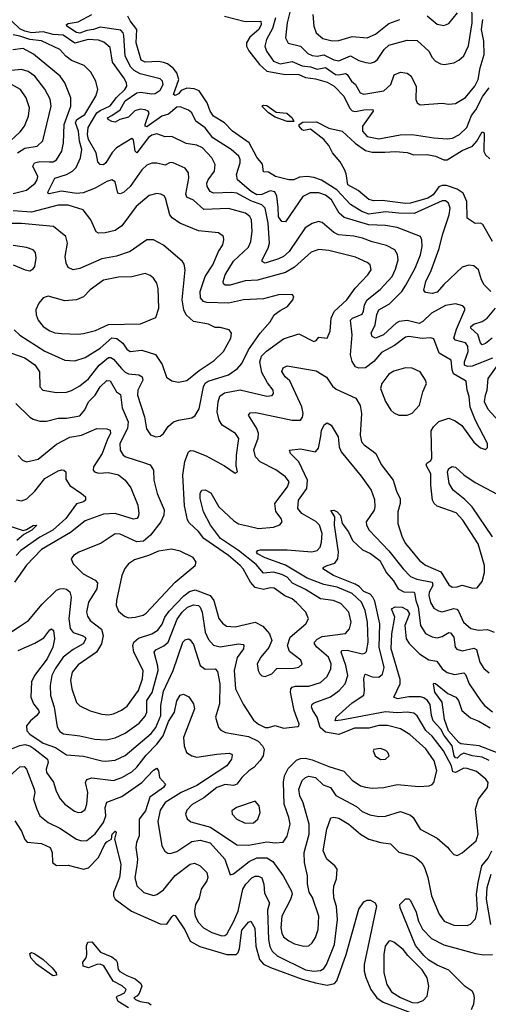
# Model space of a CAD drawing. Extents: x 1933546 to 2138868, y 524910 to 667279.
# Tile 292 of 466: x 2023414 to 2026221, y 628466 to 634363. Entities that reach past the tile are written whole.
import ezdxf

# ---------------------------------------------------------------- set-up
doc = ezdxf.new("R2010")
doc.units = 0

msp = doc.modelspace()

# ---------------------------------------------------------------- linework, layer by layer
at = {"layer": '0CON10XD'}
for points in [[(2025046.9, 634463.1), (2025015.3, 634345), (2025006.5, 634255), (2025022.7, 634222.7), (2025095, 634204.2), (2025140, 634160), (2025165, 634148.7), (2025195, 634143.7), (2025235, 634153.3), (2025295, 634122.4), (2025325, 634117.3), (2025395, 634147.1), (2025445, 634118.9), (2025486.5, 634106.5), (2025515, 634102.7), (2025539.4, 634110.6), (2025556.9, 634125), (2025596.8, 634185), (2025625, 634210.9), (2025735, 634241.5), (2025795, 634237.8), (2025863.6, 634175), (2025885, 634135.8), (2025904.2, 634115), (2025935, 634098.6), (2025955.7, 634095.7), (2026015, 634104.4), (2026045, 634120), (2026075, 634145.8), (2026102.5, 634207.5), (2026124.3, 634345), (2026122.7, 634465)], [(2026245.5, 632335.5), (2026125, 632288.3), (2026095.7, 632285.7), (2026078.9, 632295), (2026078.8, 632315), (2026100, 632375), (2026098.6, 632408.6), (2026085, 632427.2), (2026024, 632444), (2026014.7, 632455), (2026029.9, 632510.1), (2026080.6, 632625), (2026080.8, 632635), (2026068.9, 632648.9), (2026025, 632661.1), (2025965, 632651.8), (2025880, 632605), (2025829.5, 632555), (2025806.4, 632543.6), (2025735, 632561.5), (2025687.3, 632555), (2025668.4, 632545), (2025592.2, 632475), (2025545, 632456.7), (2025526, 632465), (2025518.9, 632485), (2025543, 632535), (2025552.3, 632597.7), (2025565, 632626.2), (2025628.3, 632661.7), (2025702.7, 632735), (2025727.1, 632772.9), (2025782.6, 632875), (2025813.7, 632955), (2025825.3, 633005.3), (2025823.6, 633045), (2025815, 633064.2), (2025675, 633118.9), (2025605, 633131), (2025505, 633134.4), (2025358, 633178), (2025326.9, 633205), (2025281.6, 633285), (2025245, 633311.6), (2025205, 633326.2), (2025153, 633327), (2025110.4, 633305), (2025005, 633152.2), (2024985, 633154.6), (2024965, 633183.1), (2024961.5, 633238.5), (2024955, 633306), (2024941.5, 633331.5), (2024915, 633337.7), (2024865, 633316.5), (2024835, 633315.2), (2024799.8, 633335), (2024718.5, 633405), (2024712.5, 633435), (2024735.3, 633505), (2024734.7, 633525), (2024725.6, 633545.6), (2024680, 633585), (2024571.1, 633655), (2024523.9, 633715), (2024468.8, 633755), (2024445.4, 633805.4), (2024425, 633821.4), (2024375, 633840.4), (2024355, 633838.8), (2024305, 633796.4), (2024265, 633785.2), (2024175, 633722.4), (2024165.4, 633725.4), (2024165.3, 633735.3), (2024190, 633805), (2024183.5, 633815), (2024165, 633822.4), (2024135, 633826.8), (2024102.9, 633817.1), (2024065, 633779.8), (2024013.9, 633766.1), (2023985, 633749.6), (2023965, 633752.5), (2023944, 633765), (2023940, 633775), (2023965, 633790), (2024016.4, 633823.6), (2024045, 633877.1), (2024115, 633924.1), (2024138.1, 633928.1), (2024205, 633918.8), (2024225, 633922), (2024255, 633941.4), (2024274, 633975), (2024269.5, 633995), (2024255, 634008.8), (2024135, 634038.9), (2024099.1, 634059.1), (2024079.3, 634079.3), (2024044.8, 634144.8), (2024038.2, 634268.2), (2024033.7, 634285), (2024020.4, 634300.4), (2023895, 634318.8), (2023855, 634304), (2023815, 634298.9), (2023775, 634281.8), (2023755, 634285.9), (2023695.6, 634325), (2023693.5, 634335), (2023705, 634340.8), (2023765, 634350.9), (2023846.7, 634393.3)], [(2026235, 632735.3), (2026195.9, 632775), (2026180.3, 632805), (2026161.8, 632865), (2026135, 632888.1), (2026105, 632892.5), (2026065, 632881.1), (2025955, 632777.9), (2025915, 632731.1), (2025885, 632722.5), (2025845, 632730), (2025835, 632742.5), (2025847.1, 632795), (2025878.6, 632861.4), (2025927.1, 632992.9), (2025945.7, 633075), (2025987.1, 633195), (2025993.2, 633235), (2025982.2, 633265), (2025965, 633278.5), (2025945, 633278.2), (2025777.5, 633202.5), (2025685.7, 633204.3), (2025605, 633212), (2025505, 633197.6), (2025462.7, 633215), (2025395, 633255.8), (2025314.4, 633344.4), (2025221.3, 633401.3), (2025175, 633418.9), (2025135, 633424.8), (2025090.2, 633419.8), (2025055, 633403.3), (2025025, 633404.4), (2024945.4, 633424.6), (2024905, 633450.4), (2024875, 633451.4), (2024868.1, 633498.1), (2024835, 633539.4), (2024787.5, 633625), (2024689.4, 633695), (2024640, 633745), (2024574.8, 633784.8), (2024555, 633814.4), (2024536, 633865), (2024487.9, 633937.9), (2024459.4, 633949.4), (2024415, 633952.5), (2024380.8, 633939.2), (2024365, 633918.2), (2024345, 633909.6), (2024334.5, 633914.5), (2024366.6, 634005), (2024354.5, 634044.5), (2024332.3, 634072.3), (2024298.3, 634098.3), (2024275, 634107.3), (2024245, 634112.3), (2024165, 634108.2), (2024141.2, 634121.2), (2024111.7, 634225), (2024116.2, 634305), (2024075, 634355.8), (2024062.5, 634385)], [(2024640, 634385), (2024765, 634352.5), (2024857.5, 634355), (2024861.1, 634335), (2024847.2, 634305), (2024791.8, 634258.2), (2024772.8, 634225)], [(2025170.5, 634395), (2025175.5, 634325), (2025189.4, 634285), (2025230.5, 634250.5), (2025285, 634236.9), (2025325, 634238.8), (2025405, 634263.2), (2025495, 634254.6), (2025544.4, 634275.6), (2025625, 634341.2), (2025691.5, 634365)], [(2025855.5, 634385.5), (2025915, 634336.8), (2025955, 634328.9), (2025985, 634340), (2026035.4, 634405)], [(2023355, 630691.8), (2023417.7, 630732.3), (2023467.5, 630765), (2023547.7, 630862.3), (2023635, 630945.8), (2023655, 630955.3), (2023676.7, 630956.7), (2023695, 630952.5), (2023715, 630935.8), (2023722.8, 630905), (2023708.6, 630775), (2023716.1, 630716.1), (2023733.4, 630693.4), (2023788.5, 630675), (2023805.5, 630665), (2023810.4, 630655), (2023793.2, 630625), (2023735, 630592.2), (2023673.2, 630545), (2023625.3, 630475), (2023606.4, 630435), (2023596.6, 630375), (2023599.1, 630315), (2023621.1, 630245), (2023637.3, 630127.3), (2023655, 630099.2), (2023675.4, 630085.4), (2023775, 630074.6), (2023864, 630054), (2023931.1, 630051.1), (2023985, 630061.3), (2024045, 630089.6), (2024129.5, 630150.5), (2024165, 630191.5), (2024174.8, 630215.2), (2024175.2, 630285), (2024206.8, 630333.2), (2024243.6, 630465), (2024241.9, 630491.9), (2024218.4, 630575), (2024230.1, 630589.9), (2024277.3, 630612.7), (2024302.5, 630635), (2024356.6, 630773.4), (2024386.1, 630813.9), (2024418.5, 630845), (2024455, 630858.6), (2024485, 630854.7), (2024495.4, 630845.4), (2024507.1, 630815), (2024525.4, 630694.6), (2024545, 630651.8), (2024575, 630617.9), (2024615, 630606.5), (2024725, 630625.8), (2024751.7, 630621.7), (2024756.9, 630615), (2024753.8, 630595), (2024717, 630543), (2024698.6, 630465), (2024706, 630356), (2024753.3, 630263.3), (2024815, 630168.1), (2024843.3, 630145), (2024885, 630123.8), (2024905, 630123.9), (2024945, 630136.9), (2024995, 630120.5), (2025079.2, 630130.8), (2025086.7, 630135), (2025088, 630145), (2025058, 630225), (2025035.3, 630335), (2025037.7, 630355), (2025045.6, 630365), (2025065, 630372.1), (2025145, 630371.8), (2025216, 630394), (2025255, 630430.5), (2025276.6, 630475), (2025278.8, 630505), (2025263.6, 630545), (2025193.2, 630605), (2025179.6, 630625), (2025180.4, 630635), (2025196.5, 630653.5), (2025225, 630668.2), (2025365, 630687.9), (2025388.5, 630715), (2025400.3, 630755), (2025384.6, 630815), (2025337.7, 630867.7), (2025291.2, 630885), (2025215, 630893.7), (2025125, 630949.8), (2025047.8, 630987.8), (2025015.3, 631025), (2024985, 631041.3), (2024935, 631053.4), (2024875, 631048.4), (2024830.5, 631100.5), (2024725, 631183.6), (2024617.4, 631255), (2024555.8, 631335), (2024514.6, 631415), (2024494.6, 631495), (2024495, 631527.5), (2024505, 631545.8), (2024525, 631546.9), (2024558.5, 631528.5), (2024606.2, 631445), (2024695, 631363.1), (2024725, 631344.6), (2024779.1, 631330.9), (2024845, 631315.5), (2024935, 631322.9), (2024972.6, 631337.4), (2024985.7, 631355), (2024980, 631375), (2024947.6, 631417.6), (2024941.2, 631465), (2025018, 631565), (2025027.1, 631595), (2025006.7, 631625), (2024947.5, 631667.5), (2024855, 631714.7), (2024826.5, 631745), (2024817.2, 631787.2), (2024842.3, 631857.7), (2024845.2, 631885.2), (2024834.4, 631915), (2024784, 631995), (2024795, 632008.6), (2024828.5, 632011.5), (2025045, 631965.4), (2025096, 631965), (2025107.5, 631982.5), (2025111.5, 632005), (2025104, 632045), (2025031.2, 632201.2), (2025004.8, 632224.8), (2024983.3, 632256.7), (2024992.3, 632277.7), (2025015, 632290.5), (2025189.7, 632259.7), (2025252, 632222), (2025288.4, 632168.4), (2025310, 632150), (2025427.2, 632097.2), (2025452.9, 632052.9), (2025460.8, 632005), (2025453.2, 631875), (2025462.1, 631835), (2025476.5, 631816.5), (2025546.9, 631765), (2025578.5, 631698.5), (2025650, 631605), (2025670.2, 631540.2), (2025693.6, 631493.6), (2025692.7, 631465), (2025678.5, 631415), (2025678.1, 631345), (2025704.8, 631264.8), (2025725, 631226.7), (2025808.5, 631125), (2025845, 631095.4), (2025936.8, 631056.8), (2025985, 630979.2), (2026005, 630964.5), (2026035, 630966.4), (2026065, 630977.3), (2026127.9, 630957.9), (2026155, 630960.6), (2026185, 630998), (2026198.3, 631051.7), (2026198.2, 631095), (2026159.2, 631225), (2026069.2, 631365), (2026029, 631409), (2025915, 631449.6), (2025895.9, 631465.9), (2025886.4, 631485), (2025876.9, 631575), (2025877.5, 631642.5), (2025848.7, 631695), (2025852.2, 631707.8), (2025877, 631723), (2025882.6, 631737.4), (2025879.5, 631900.5), (2025892.5, 631925), (2025925, 631957.3), (2025985, 631977.3), (2026021.6, 631961.6), (2026062.2, 631932.2), (2026135, 631832), (2026175, 631798.8), (2026205, 631790), (2026215, 631800), (2026216, 631825), (2026143.2, 631963.2), (2026112.2, 632042.2), (2026106.2, 632106.2), (2026093.5, 632143.5), (2026087.8, 632197.8), (2026012.2, 632242.2), (2026003.5, 632266.5), (2025999.2, 632325), (2025926.2, 632366.2), (2025895, 632450.8), (2025875, 632458.1), (2025825, 632454.6), (2025745, 632465.3), (2025725, 632461.1), (2025659, 632411), (2025580.2, 632369.8), (2025535, 632316.7), (2025485, 632277.5), (2025445, 632275.7), (2025424.6, 632285), (2025405, 632315.6), (2025395.6, 632355), (2025404.8, 632475), (2025395.9, 632564.1), (2025406.9, 632575), (2025465, 632600), (2025473.5, 632616.5), (2025479, 632655), (2025494.8, 632685), (2025572.8, 632747.2), (2025644.3, 632825.7), (2025665, 632869.2), (2025681.1, 632925), (2025677.6, 632957.6), (2025660, 632985), (2025611.2, 633011.2), (2025525, 633032.2), (2025468, 633055), (2025415, 633067.1), (2025322.5, 633075), (2025295, 633088.7), (2025225, 633148.1), (2025204.3, 633154.3), (2025165, 633143.5), (2025124.3, 633115.7), (2025028.1, 632975), (2024995, 632945.8), (2024965, 632930.2), (2024885, 632904.7), (2024865.8, 632915), (2024867.1, 632925), (2024902.8, 632995), (2024910.8, 633025), (2024902.4, 633145), (2024884.7, 633235), (2024864.8, 633254.8), (2024798.4, 633278.4), (2024715, 633323.6), (2024685, 633329.1), (2024575, 633324.2), (2024555.5, 633335), (2024537.3, 633365), (2024535.4, 633385), (2024542.1, 633405), (2024580, 633455), (2024584.6, 633495), (2024564.6, 633535), (2024508.5, 633595), (2024475, 633611.8), (2024411.2, 633621.2), (2024325, 633663.8), (2024285, 633662.5), (2024235, 633680), (2024205, 633672.4), (2024185, 633658.4), (2024115, 633565.7), (2024105.5, 633575.5), (2024095, 633643.8), (2024085, 633651.4), (2023993.1, 633595), (2023968.6, 633568.6), (2023929.5, 633505), (2023915, 633494.5), (2023895, 633495.8), (2023882.7, 633512.7), (2023871.2, 633565), (2023825.1, 633645), (2023819.2, 633675), (2023823.3, 633716.7), (2023875, 633804.8), (2023895, 633820.2), (2023955, 633847), (2023993.5, 633896.5), (2024044.1, 633945), (2024054.7, 633965), (2024053.1, 633985), (2024038, 634015), (2023968.8, 634108.8), (2023955, 634197.1), (2023917.7, 634227.7), (2023885, 634240.9), (2023823.7, 634243.7), (2023745, 634221.7), (2023675, 634270.3), (2023615, 634274.2), (2023555, 634291.2), (2023485, 634284.7), (2023445, 634295.1), (2023415, 634307.5), (2023366.9, 634355)], [(2024945.4, 634375), (2024928.8, 634311.2), (2024891.9, 634245), (2024881.9, 634205), (2024892.5, 634175), (2024934.3, 634114.3), (2024975, 634099.4), (2025045, 634113.3), (2025105, 634085.8), (2025155, 634081.7), (2025195, 634067.8), (2025245, 634077.4), (2025305, 634034), (2025325, 634032), (2025365, 634040.6), (2025375, 634034.6), (2025401.1, 633995), (2025425.4, 633975), (2025452.5, 633925), (2025475, 633916.2), (2025595, 633936.2), (2025636.5, 633975), (2025656.7, 634033.3), (2025695, 634048.9), (2025735, 634043.1), (2025757.4, 634027.4), (2025789.4, 633965), (2025787.5, 633885), (2025794.2, 633864.2), (2025812.7, 633852.7), (2025945, 633862.7), (2025985, 633857.5), (2026025, 633861.1), (2026085, 633896.4), (2026140.3, 633965), (2026161, 634005), (2026171.9, 634075), (2026195.2, 634155), (2026193.4, 634235), (2026179.1, 634305), (2026188.4, 634365)], [(2023390, 632065), (2023475, 631982.7), (2023495, 631970), (2023535, 631959.1), (2023575, 631959.6), (2023645, 631976.1), (2023695, 631976.7), (2023775, 631991.5), (2023803.5, 632026.5), (2023825.3, 632075), (2023864.9, 632115.1), (2023896, 632164), (2023935, 632202.2), (2023955, 632200.6), (2023994.4, 632135), (2024018.1, 632118.1), (2024028.1, 632038.1), (2024063.2, 631955), (2024059, 631915), (2024014.2, 631825), (2024016.2, 631785), (2024034.4, 631755), (2024049.2, 631745), (2024155, 631710.4), (2024195, 631697.8), (2024215.3, 631665.3), (2024217.9, 631605), (2024238.2, 631525), (2024278.2, 631428.2), (2024277.1, 631395), (2024260, 631355), (2024196.9, 631275), (2024155, 631239.8), (2024115, 631236.2), (2024015, 631281.8), (2023985, 631284.5), (2023901.4, 631228.6), (2023768.8, 631175), (2023736.2, 631155), (2023721.2, 631135), (2023733.8, 631105), (2023793.1, 631045), (2023866.7, 631006.7), (2023880.3, 630990.3), (2023876.6, 630955), (2023826.1, 630875), (2023813.9, 630815), (2023820.4, 630790.4), (2023836.4, 630765), (2023903.3, 630713.3), (2023914, 630676), (2023904.2, 630625.7), (2023874.6, 630575), (2023765, 630498.8), (2023727.7, 630455), (2023718.2, 630408.2), (2023726.9, 630355), (2023755, 630274.3), (2023775, 630254.4), (2023835, 630224.5), (2023905, 630203.1), (2023945, 630200.8), (2023975, 630205.4), (2024022.9, 630227.1), (2024057.2, 630252.8), (2024125.9, 630345), (2024150.3, 630415), (2024153.5, 630465), (2024097.2, 630575), (2024091.9, 630615), (2024097.5, 630635), (2024125, 630660), (2024205, 630685.3), (2024242.1, 630707.9), (2024267.4, 630742.6), (2024283.5, 630785), (2024308.8, 630821.2), (2024397.1, 630912.9), (2024431.7, 630938.3), (2024465, 630948.3), (2024555, 630913.8), (2024577.2, 630885), (2024607.2, 630777.3), (2024628.5, 630748.5), (2024651.7, 630731.7), (2024705, 630727.8), (2024825, 630754), (2024870.8, 630730.7), (2024909.6, 630685), (2024923.5, 630645), (2024906.8, 630603.2), (2024857.3, 630545), (2024836.9, 630505), (2024843.1, 630465), (2024852.5, 630445), (2024865, 630434), (2024885, 630429.2), (2024923.6, 630446.4), (2024955, 630477.1), (2025055, 630478.9), (2025085, 630485.8), (2025105, 630502.5), (2025097.2, 630527.2), (2025030, 630580), (2025017.5, 630615), (2025034.3, 630665.7), (2025126.9, 630745), (2025143.1, 630775), (2025127.5, 630815), (2025072.5, 630872.5), (2025045, 630894.7), (2025002.9, 630912.9), (2024937.8, 630957.7), (2024915, 630960.3), (2024875, 630950), (2024825, 630962.7), (2024796.7, 630995), (2024752.4, 631075), (2024735, 631094.7), (2024664.1, 631155), (2024516, 631255), (2024485, 631298), (2024429.8, 631349.8), (2024418.1, 631368.1), (2024401, 631451), (2024390.4, 631635), (2024402.3, 631717.7), (2024425, 631775.8), (2024436.8, 631783.2), (2024455, 631781.2), (2024530.7, 631750.7), (2024641.1, 631691.1), (2024705, 631647.5), (2024717.5, 631655), (2024710.8, 631690.8), (2024712.5, 631755), (2024726.7, 631855), (2024705.7, 631885), (2024626.2, 631935), (2024608, 631965), (2024597.2, 632015), (2024602.5, 632075), (2024612.5, 632107.5), (2024641.5, 632128.5), (2024735, 632146.6), (2024895, 632109.2), (2024926.9, 632113.1), (2024934.4, 632125), (2024931.8, 632145), (2024897.5, 632187.5), (2024865, 632249.2), (2024852.5, 632315), (2024861.5, 632348.5), (2024891.8, 632378.2), (2024995, 632450.8), (2025085, 632481.4), (2025175, 632435.6), (2025188.9, 632441.1), (2025205, 632461.2), (2025255, 632456), (2025273.2, 632496.8), (2025278.7, 632575), (2025298.2, 632615), (2025373.6, 632685), (2025423.8, 632755), (2025499.6, 632835), (2025518.8, 632865), (2025513.1, 632895), (2025495, 632909.6), (2025425, 632941.3), (2025265, 632981.1), (2025205, 632987.3), (2025158.8, 632971.2), (2025059.1, 632880.9), (2025005, 632849.7), (2024837.7, 632802.3), (2024765, 632798.2), (2024675, 632773.2), (2024645, 632773.9), (2024635, 632781.4), (2024632, 632795), (2024645.3, 632835), (2024693.6, 632916.4), (2024785, 633000), (2024797.6, 633035), (2024805.8, 633095), (2024803.1, 633165), (2024791.5, 633185), (2024765.7, 633205), (2024665, 633231.8), (2024515.8, 633225.8), (2024455, 633282.1), (2024415, 633301.2), (2024409.1, 633319.1), (2024427.8, 633415), (2024425.9, 633445.9), (2024405, 633473.1), (2024333.7, 633506.3), (2024315, 633507.3), (2024285, 633491.1), (2024235, 633504.5), (2024205, 633503.3), (2024175, 633491.1), (2024145, 633463.5), (2024075.9, 633365), (2024035, 633328.8), (2024015, 633320.6), (2024002.5, 633325), (2023985, 633392), (2023965, 633403.1), (2023935, 633393.1), (2023866.8, 633353.2), (2023794.8, 633325.2), (2023755, 633322.8), (2023665, 633335.3), (2023591.1, 633321.1), (2023582.5, 633325), (2023584.5, 633335), (2023624.5, 633415), (2023693.9, 633436.1), (2023729.2, 633455), (2023751.5, 633478.5), (2023779, 633535), (2023786.5, 633585), (2023772.5, 633635), (2023765.5, 633695), (2023747.1, 633745), (2023757, 633765), (2023804.7, 633795), (2023869.2, 633905), (2023882.5, 633945), (2023870, 633995), (2023839.1, 634049.1), (2023799.1, 634089.1), (2023725, 634118.2), (2023690, 634145), (2023655, 634185.3), (2023545, 634237.2), (2023475, 634243.9), (2023415, 634265.1), (2023375, 634271.5)], [(2024772.8, 634225), (2024772.5, 634205), (2024786.5, 634176.5), (2024849.7, 634095), (2024893.9, 634055), (2024995, 634037.7), (2025085, 634034), (2025125, 634017), (2025185, 634009.2), (2025255, 633989.1), (2025296.7, 633965), (2025355, 633905.3), (2025388.4, 633835), (2025405, 633816.5), (2025425, 633812.8), (2025475, 633823.4), (2025530, 633825), (2025531.4, 633815), (2025467.1, 633725), (2025467.2, 633695), (2025495, 633663.8), (2025565, 633648.8), (2025693.1, 633673.1), (2025764.8, 633674.8), (2025895, 633656), (2025975, 633650), (2026005.7, 633654.3), (2026048.5, 633675), (2026092.6, 633717.4), (2026120.4, 633789.6), (2026146.3, 633823.7), (2026188.7, 633905), (2026226.4, 633955)], [(2023375, 633322.4), (2023455, 633342.7), (2023506.1, 633385), (2023518.4, 633405), (2023521.6, 633425), (2023492.8, 633485), (2023502.2, 633505), (2023535, 633514.3), (2023591.7, 633511.7), (2023615, 633511.9), (2023635, 633524.6), (2023666.9, 633575), (2023675.9, 633625), (2023680.2, 633735), (2023719.4, 633845), (2023720.3, 633895), (2023684.8, 633984.8), (2023656.2, 634025), (2023496.3, 634156.3), (2023435, 634191), (2023372, 634182)], [(2023400.3, 633565), (2023445, 633592.7), (2023519.4, 633605), (2023552.3, 633637.7), (2023602.4, 633845), (2023596.6, 633886.6), (2023565, 633947.8), (2023505, 634024.6), (2023465, 634053.4), (2023425, 634064.7), (2023365, 634059.7)], [(2023333.8, 633615), (2023417.6, 633692.4), (2023442.3, 633725), (2023467.5, 633785), (2023473.1, 633835), (2023451.8, 633895), (2023418.2, 633945), (2023364.8, 633974.8)], [(2025055, 633753.3), (2025015, 633753.8), (2024945, 633778.8), (2024905, 633804.5), (2024863.8, 633846.2), (2024875, 633851.4), (2024895, 633849.1), (2024949.6, 633809.6), (2025013.9, 633803.9), (2025045.4, 633775.4), (2025055, 633753.3)], [(2026245.8, 633035), (2026187.1, 633137.1), (2026175, 633143.8), (2026143.1, 633143.1), (2026095, 633174), (2026092.1, 633275), (2026069.5, 633325), (2026035, 633349), (2025970.8, 633369.2), (2025945, 633369.6), (2025925, 633362), (2025889.7, 633315), (2025858, 633295), (2025755, 633264.6), (2025725, 633263), (2025585, 633281.2), (2025535, 633278.7), (2025505, 633285.5), (2025440.4, 633340.4), (2025378.6, 633375), (2025369.1, 633439.1), (2025359.2, 633465), (2025332.5, 633512.5), (2025288, 633565), (2025265, 633610), (2025235.8, 633645), (2025155, 633708.1), (2025115, 633700.4), (2025105, 633703.8), (2025087.9, 633725), (2025086.9, 633735), (2025109.6, 633750.4), (2025192.3, 633752.3), (2025265, 633712.5), (2025345, 633696), (2025422.9, 633622.9), (2025485, 633579.5), (2025525, 633570.3), (2025600.7, 633569.3), (2025665, 633574.6), (2025735, 633567.3), (2025775, 633554.6), (2025855, 633556.2), (2025905, 633545.3), (2025954.1, 633524.1), (2025975, 633523.1), (2026065, 633579.8), (2026125.4, 633605), (2026152.2, 633635), (2026185, 633692.5), (2026195.8, 633685), (2026193.9, 633573.9), (2026203.5, 633553.5), (2026230.3, 633530.3)], [(2023325, 632380.4), (2023445, 632338.8), (2023505, 632296.2), (2023531.5, 632255), (2023534.4, 632164.4), (2023553.3, 632145), (2023635, 632130), (2023695, 632131.8), (2023725, 632141.8), (2023775, 632169.6), (2023825, 632212.7), (2023889.2, 632295), (2023945, 632339.4), (2023959.6, 632339.6), (2023975, 632330.7), (2024024.5, 632274.5), (2024045, 632252.5), (2024065, 632241.3), (2024126.7, 632236.7), (2024147.9, 632225), (2024150.8, 632205), (2024122.2, 632145), (2024120.3, 632115), (2024162, 631985), (2024173, 631913), (2024196.7, 631876.7), (2024230, 631865), (2024255, 631869.2), (2024274.5, 631885.5), (2024302.3, 631927.7), (2024335.5, 631954.5), (2024365, 631965.5), (2024445, 631978.9), (2024465, 631992.5), (2024487.9, 632032.1), (2024514.3, 632165), (2024523.9, 632186.1), (2024542.5, 632197.5), (2024664.8, 632235.2), (2024718.5, 632275), (2024745.3, 632304.8), (2024783.4, 632386.6), (2024854.3, 632485.7), (2024915, 632552.9), (2024937.5, 632595), (2024975, 632621.1), (2025018.1, 632645), (2025050.8, 632685), (2025056.2, 632705), (2025045, 632717.5), (2024964.6, 632714.6), (2024875, 632691.8), (2024755.3, 632685.3), (2024665, 632665.9), (2024535, 632670), (2024515, 632675.4), (2024497.7, 632697.7), (2024494.7, 632735), (2024524.7, 632825), (2024570.7, 632895), (2024604.7, 632975.3), (2024630.5, 633015), (2024637.1, 633045), (2024634.2, 633065), (2024605, 633086.5), (2024485, 633098.9), (2024374, 633145), (2024327.3, 633177.3), (2024312.7, 633195), (2024287.3, 633295), (2024278.8, 633308.8), (2024259.2, 633319.2), (2024235, 633322.1), (2024189.3, 633309.3), (2024111.1, 633245), (2024025, 633128.9), (2023985, 633100), (2023925, 633086.4), (2023885, 633084.4), (2023872.5, 633092.5), (2023839.4, 633165), (2023794.6, 633224.6), (2023705, 633252.9), (2023645, 633252.4), (2023485, 633209.8), (2023375, 633217.4)], [(2023380.8, 632505), (2023413.9, 632473.9), (2023565, 632378.1), (2023685, 632323.5), (2023745, 632319.5), (2023805, 632340), (2023895, 632396.8), (2023965, 632456.8), (2023995, 632453), (2024030.7, 632425), (2024055, 632389.2), (2024075, 632375.7), (2024145, 632384.4), (2024227.1, 632357.1), (2024267.7, 632297.7), (2024292.2, 632222.2), (2024325, 632200), (2024365, 632192.1), (2024415, 632202.1), (2024488.6, 632261.4), (2024578.6, 632321.4), (2024635.5, 632375), (2024678.9, 632455), (2024682.9, 632485), (2024668, 632505), (2024615, 632519.1), (2024585, 632519.4), (2024545, 632538.9), (2024455, 632556.5), (2024410.4, 632595), (2024396.8, 632625), (2024387.9, 632685), (2024404.5, 632865), (2024398.9, 632898.9), (2024390, 632915), (2024275, 633011.8), (2024215, 633044.4), (2024175, 633045.7), (2024075, 632975.4), (2023992.7, 632947.3), (2023905, 632930), (2023775, 632872.7), (2023735, 632865.6), (2023705, 632880), (2023691.5, 632905), (2023686.2, 632945), (2023700.5, 633025), (2023690.6, 633065), (2023615.3, 633125.3), (2023425, 633142.5), (2023345, 633142.5)], [(2023375, 632895.4), (2023445.8, 632864.2), (2023475, 632859.2), (2023495, 632871.2), (2023504.2, 632885), (2023513.1, 632935), (2023508.3, 632968.3), (2023493.8, 632985), (2023455, 632998.5), (2023375, 633010)], [(2023765, 632480), (2023795, 632484.6), (2023868.5, 632501.5), (2023945, 632537.3), (2024137.5, 632542.5), (2024230, 632580), (2024247.3, 632635), (2024243.8, 632753.8), (2024235.3, 632785.3), (2024215, 632816), (2024195, 632831.9), (2024165, 632842.2), (2024085, 632823.9), (2024005, 632821.3), (2023915, 632802.3), (2023835.7, 632744.3), (2023796.7, 632703.3), (2023755, 632685.4), (2023685, 632680), (2023585, 632707.8), (2023555, 632698), (2023529.4, 632665), (2023510.5, 632625), (2023513.3, 632595), (2023525, 632564), (2023555.3, 632525.3), (2023595, 632500), (2023625, 632487.9), (2023663.3, 632483.3), (2023765, 632480)], [(2026243.7, 632456.3), (2026205, 632423.9), (2026185, 632416.4), (2026175, 632427.1), (2026158, 632478), (2026115.5, 632515), (2026116.5, 632525), (2026135, 632539.1), (2026185, 632555.8), (2026213.9, 632576.1), (2026263.5, 632635)], [(2025735, 631994.4), (2025765, 632007.1), (2025807.8, 632055), (2025828.9, 632135), (2025850, 632185), (2025844, 632205), (2025812, 632255), (2025765, 632276.2), (2025725, 632279.1), (2025655, 632258.2), (2025625, 632240), (2025582.2, 632185), (2025575.6, 632155), (2025605, 632076), (2025636.9, 632025), (2025655, 632008.9), (2025685, 631995.6), (2025735, 631994.4)], [(2026281.5, 631961.5), (2026219.4, 632029.4), (2026197.4, 632075), (2026204.6, 632114.6), (2026213.8, 632145), (2026220.2, 632215), (2026270.5, 632285)], [(2023405, 631752.5), (2023430, 631725), (2023455, 631714.5), (2023525, 631732.1), (2023635, 631820), (2023715, 631862.7), (2023785, 631875.4), (2023875, 631915.6), (2023935, 631912.2), (2023955, 631905.6), (2023958.1, 631885), (2023939.4, 631850.6), (2023908.6, 631765), (2023855.6, 631685), (2023852.9, 631665), (2023861.2, 631655), (2023885, 631647.3), (2023945, 631651.2), (2024005, 631636.8), (2024045.3, 631605.3), (2024080.2, 631560.2), (2024122.2, 631455), (2024127.8, 631405), (2024124.3, 631385), (2024114.5, 631375.5), (2024095, 631371.8), (2023985.2, 631405.2), (2023915, 631402.7), (2023805, 631362), (2023718.5, 631291.5), (2023545, 631190), (2023454.5, 631095.5), (2023383.1, 630995)], [(2024201.7, 630088.3), (2024228.8, 630125), (2024259.1, 630195), (2024259.2, 630255), (2024275, 630341.8), (2024332.9, 630465), (2024391.8, 630635), (2024405, 630650), (2024425, 630654.2), (2024435, 630650), (2024455, 630620.8), (2024495, 630494.6), (2024525, 630473.2), (2024585, 630474.5), (2024599.3, 630459.3), (2024612.5, 630385), (2024610.7, 630265), (2024586.4, 630185), (2024605, 630124), (2024618.6, 630108.6), (2024646.2, 630095), (2024785, 630070.5), (2024842.5, 630042.5), (2024869.1, 630015), (2024877.7, 629995), (2024871.3, 629955), (2024855, 629926.9), (2024817.3, 629885), (2024785.7, 629864.3), (2024745.4, 629825), (2024715, 629784.7), (2024695, 629777.6), (2024645, 629781.8), (2024595, 629764.7), (2024516.7, 629703.3), (2024446.7, 629663.3), (2024415, 629628.6), (2024406.7, 629605), (2024417.8, 629577.8), (2024439.5, 629559.5), (2024556.9, 629526.9), (2024715, 629421.1), (2024785, 629419.5), (2024895, 629439.5), (2024946, 629434), (2024991.7, 629438.3), (2025016.8, 629473.2), (2025034, 629545), (2025026.9, 629585), (2024997.6, 629665), (2024993.7, 629796.3), (2025000.3, 629835), (2025022, 629878), (2025071.3, 629928.7), (2025095, 629939.4), (2025125, 629940), (2025165, 629931.2), (2025265, 629890), (2025355, 629862.9), (2025405, 629808.2), (2025455, 629775.5), (2025485, 629767.1), (2025525, 629761.5), (2025595, 629764.6), (2025675, 629782.2), (2025805, 629770), (2025865.6, 629774.4), (2025885, 629782), (2025894.4, 629795.6), (2025912.9, 629865), (2025896.7, 629925), (2025846.3, 629996.3), (2025751.5, 630081.5), (2025695, 630116.5), (2025616.7, 630136.7), (2025565, 630135.2), (2025505, 630120.4), (2025419.3, 630119.3), (2025325, 630081.5), (2025245, 630095.9), (2025214.1, 630124.1), (2025196, 630185), (2025169.4, 630225), (2025161.3, 630248.7), (2025166.5, 630263.5), (2025177.6, 630272.4), (2025275, 630307.8), (2025327.7, 630345), (2025362.7, 630385), (2025378.8, 630435), (2025367, 630495), (2025340, 630575), (2025343.3, 630585), (2025375, 630587.3), (2025465, 630565.4), (2025480.9, 630569.1), (2025490.5, 630579.5), (2025501, 630635), (2025496.2, 630755), (2025482.3, 630825), (2025462.2, 630875), (2025405, 630926.3), (2025315, 630965.5), (2025235, 630979.6), (2025135, 631019.2), (2025006.9, 631096.9), (2024885, 631140), (2024838.7, 631165), (2024832.3, 631175), (2024840.8, 631185), (2024855, 631187.4), (2025015, 631188.2), (2025164.1, 631175.9), (2025195.8, 631184.2), (2025212.9, 631205), (2025222.5, 631235), (2025224.7, 631285), (2025209.2, 631335), (2025187.4, 631357.4), (2025103.6, 631405), (2025079.2, 631435), (2025084, 631485), (2025134.4, 631555.6), (2025137.5, 631605), (2025085, 631715.8), (2025036, 631765), (2025030, 631785), (2025095, 631794), (2025185, 631775.7), (2025203.7, 631796.3), (2025218.4, 631868.4), (2025221.4, 631905), (2025240.4, 631939.6), (2025255, 631948.2), (2025279.6, 631935), (2025320.6, 631865), (2025327.5, 631805), (2025338.5, 631775), (2025458.6, 631628.6), (2025518.2, 631545), (2025539.4, 631489.4), (2025541.1, 631445), (2025536.8, 631425), (2025490, 631355), (2025491.2, 631335), (2025507.7, 631305), (2025625, 631182.8), (2025710, 631075), (2025755, 631028.7), (2025791.8, 631011.8), (2025885.4, 630995.4), (2025889, 630975), (2025866.8, 630935), (2025864.2, 630915), (2025875, 630872.5), (2025895, 630839.6), (2025922, 630822), (2025945, 630816.1), (2026015, 630836.9), (2026032.2, 630832.2), (2026041.7, 630821.7), (2026071.3, 630755), (2026117, 630717), (2026162.6, 630707.4), (2026215, 630711.8), (2026255.7, 630694.3)], [(2026245.2, 631265), (2026124.9, 631444.9), (2026080, 631490), (2026010, 631545), (2025987.3, 631585), (2025976.5, 631655), (2025985, 631676), (2026005, 631687.5), (2026025, 631682.5), (2026075, 631637.9), (2026142.2, 631592.2), (2026304.7, 631504.7)], [(2023395, 631487.1), (2023425, 631482.5), (2023456.1, 631493.9), (2023505, 631539.2), (2023565, 631614.5), (2023645, 631661.2), (2023665, 631666.9), (2023678.8, 631665), (2023689.4, 631655), (2023691.1, 631611.1), (2023713.8, 631573.8), (2023784.6, 631524.6), (2023808.6, 631505), (2023808.6, 631485), (2023795, 631474.6), (2023755, 631463.1), (2023689.3, 631375), (2023612.2, 631305), (2023535, 631264.8), (2023420.6, 631185), (2023392.9, 631155)], [(2023335, 629984.6), (2023415, 630016.3), (2023445, 630021.4), (2023475, 630013.8), (2023498.4, 629998.4), (2023580, 629935), (2023584.1, 629915), (2023572.9, 629875), (2023574.6, 629855), (2023616.6, 629796.6), (2023632.3, 629742.3), (2023656.7, 629696.7), (2023685, 629665.7), (2023743, 629623), (2023765, 629615.6), (2023785, 629616.9), (2023805, 629632), (2023816.5, 629665), (2023821.1, 629735), (2023807.1, 629795), (2023815, 629811.9), (2023845, 629823.2), (2023975, 629806.7), (2024025, 629825.3), (2024085, 629859.4), (2024115, 629886.6), (2024170.8, 629959.2), (2024236.2, 630023.8), (2024274, 630075), (2024305, 630160), (2024341.2, 630215), (2024355, 630284.2), (2024375, 630318.1), (2024395, 630324.2), (2024426.9, 630306.9), (2024455.6, 630265), (2024460.9, 630235), (2024394.6, 630065), (2024398, 630015), (2024413.3, 629975), (2024445, 629953.5), (2024475, 629946.2), (2024595, 629964.7), (2024669.4, 629969.4), (2024683.8, 629965), (2024687.5, 629957.5), (2024683.5, 629935), (2024655.3, 629894.7), (2024475, 629777.6), (2024381.1, 629735), (2024285, 629675.8), (2024255, 629629.4), (2024241.7, 629561.7), (2024265.6, 629415), (2024283.9, 629383.9), (2024301.4, 629371.4), (2024315, 629369.5), (2024355, 629380.9), (2024445, 629441.4), (2024495, 629450.2), (2024555, 629433.1), (2024642.5, 629335), (2024675, 629242), (2024695, 629248.1), (2024787.6, 629322.4), (2024835, 629343.4), (2024895, 629344.3), (2024930.6, 629320.6), (2024991.8, 629235), (2025042.9, 629142.9), (2025045.5, 629125), (2025035.8, 629094.2), (2024984.1, 628995), (2024978.4, 628925), (2024983.2, 628893.2), (2024995, 628870.9), (2025025, 628846.2), (2025059.1, 628829.1), (2025115, 628813.6), (2025145, 628816.7), (2025165.3, 628834.7), (2025185, 628865.7), (2025201.8, 628915), (2025206.1, 628995), (2025167.7, 629105), (2025148.5, 629138.5), (2025136.9, 629186.9), (2025136.9, 629235), (2025120.8, 629315), (2025118.6, 629375), (2025146.9, 629485), (2025148.4, 629545), (2025112.1, 629672.1), (2025091.8, 629715), (2025085.3, 629755), (2025105, 629806.4), (2025125, 629824.6), (2025145, 629831.8), (2025185, 629823.8), (2025230.9, 629780.9), (2025275, 629763.9), (2025306.7, 629716.7), (2025430.8, 629650.8), (2025465, 629621.5), (2025511.1, 629601.1), (2025565, 629591.5), (2025605, 629592.1), (2025695, 629621.8), (2025755, 629598.9), (2025770.6, 629585), (2025812, 629515), (2025915, 629461.1), (2025977.2, 629407.2), (2025989.5, 629389.5), (2026015, 629363.3), (2026035, 629357.5), (2026065, 629372.5), (2026148.8, 629445), (2026159.2, 629485), (2026143.3, 629635), (2026162.9, 629695), (2026216.2, 629765), (2026219.1, 629795), (2026206.5, 629815), (2026149.7, 629859.8), (2026095, 629878.9), (2026075, 629880.5), (2026025, 629853.9), (2026009.2, 629859.2), (2026000, 629895), (2025952.1, 629985), (2025885, 630072.6), (2025846.7, 630106.6), (2025795, 630193.6), (2025775, 630210.3), (2025736, 630216), (2025675, 630212), (2025605, 630217.5), (2025338.9, 630168.9), (2025303.3, 630165), (2025308.6, 630185), (2025405, 630271.3), (2025475, 630317.5), (2025480, 630345), (2025475.3, 630415), (2025480.8, 630439.3), (2025485, 630442.7), (2025525, 630428.4), (2025565.3, 630424.7), (2025586.8, 630443.2), (2025596.7, 630483.3), (2025566.3, 630605), (2025571.4, 630745), (2025540.4, 630880.4), (2025529.8, 630905), (2025512.3, 630922.3), (2025475, 630938.3), (2025447.7, 630967.7), (2025423.1, 630983.1), (2025293.7, 631033.7), (2025230, 631075), (2025235.8, 631085), (2025255, 631094.5), (2025302, 631108), (2025318.5, 631135), (2025322.8, 631175), (2025300.2, 631335), (2025302.5, 631385), (2025276.7, 631423.3), (2025295, 631426.5), (2025315.9, 631415.9), (2025335, 631394), (2025346.4, 631346.4), (2025383.6, 631295), (2025407.7, 631245), (2025468, 631188), (2025516.1, 631166.1), (2025570.9, 631125), (2025611.2, 631051.2), (2025653.1, 631003.1), (2025681.6, 630955), (2025715, 630935.7), (2025774.3, 630934.3), (2025779.6, 630929.6), (2025786.6, 630885), (2025801.3, 630845), (2025814.4, 630734.4), (2025845, 630687.8), (2025885, 630667.3), (2025915, 630661.8), (2025945, 630669.1), (2025985, 630692.1), (2025995, 630690.8), (2026014.7, 630665), (2026022.5, 630605), (2026032.9, 630592.9), (2026065, 630583.4), (2026135, 630598.8), (2026150.8, 630590.8), (2026169.6, 630515), (2026195, 630478.1), (2026225, 630452.2)], [(2023351.1, 631331.1), (2023434.1, 631304.1), (2023455, 631310), (2023493.9, 631333.9), (2023516.2, 631335), (2023486.2, 631305), (2023439.3, 631280.7), (2023396.5, 631245)], [(2024065, 630781.8), (2024105, 630784.5), (2024154, 630796), (2024171.9, 630808.1), (2024344.8, 630995.2), (2024465.7, 631094.3), (2024470, 631115), (2024452.1, 631142.1), (2024375, 631179.4), (2024323, 631193), (2024245, 631181.1), (2024185.2, 631154.8), (2024100.9, 631129.1), (2024065.6, 631105), (2024044, 631076), (2024026.5, 631035), (2023992.9, 630885), (2023992.5, 630855), (2024005, 630821.2), (2024041.4, 630791.4), (2024065, 630781.8)], [(2026226.7, 629926.7), (2026185, 629946.7), (2026125, 629953.9), (2026075, 629970.3), (2026055, 629961.2), (2026035, 629940), (2026025, 629941.5), (2026016.9, 629955), (2026004.3, 630015), (2025956.6, 630076.6), (2025935.5, 630115), (2025891.5, 630165), (2025879.8, 630195), (2025872, 630262), (2025856.8, 630285), (2025835, 630302.4), (2025815, 630307.3), (2025745, 630307.1), (2025676.7, 630296.7), (2025654.3, 630305), (2025692.7, 630385), (2025692.2, 630412.2), (2025639.1, 630595), (2025642.9, 630685), (2025660, 630785), (2025640, 630835), (2025663.8, 630846.2), (2025705, 630845.3), (2025735, 630829.3), (2025749.4, 630805), (2025721.2, 630735), (2025729.3, 630655), (2025746.5, 630626.5), (2025809.6, 630565), (2025865, 630528.9), (2025911.5, 630521.5), (2025945.4, 630475), (2025975, 630454.2), (2026017.6, 630442.4), (2026075, 630451.8), (2026085, 630441.9), (2026106.9, 630385), (2026173.8, 630285), (2026198.5, 630255), (2026245, 630218.1)], [(2023405, 630585.3), (2023505, 630628.2), (2023559.3, 630660.7), (2023595, 630710), (2023605, 630714), (2023615.5, 630705), (2023621.5, 630655), (2023611.5, 630605), (2023577.7, 630535), (2023502.5, 630435), (2023485, 630398), (2023479.7, 630305), (2023496.6, 630265), (2023526.9, 630226.9), (2023530, 630215), (2023517.2, 630195), (2023477.9, 630165), (2023453.6, 630135), (2023456.2, 630105), (2023475.3, 630085), (2023555, 630030.2), (2023627.9, 630005), (2023695, 629960.4), (2023795, 629952.1), (2023905, 629923.6), (2023926.9, 629923.1), (2023985, 629928.4), (2024045, 629955.4), (2024201.7, 630088.3)], [(2026279.7, 629969.7), (2026165.2, 630015.2), (2026056, 630026), (2026045, 630033.4), (2025983.2, 630105), (2025957.9, 630172.1), (2025944.4, 630275), (2025900.7, 630335), (2025892.1, 630385), (2025895, 630390), (2025905, 630387.3), (2025978.7, 630328.7), (2026027.1, 630305), (2026041.5, 630285), (2026061.9, 630225), (2026115, 630181.9), (2026165, 630161.1), (2026231.6, 630121.6)], [(2025575, 629933.1), (2025605, 629934.4), (2025626.2, 629955), (2025618.8, 629975), (2025606.8, 629986.8), (2025575, 629999.2), (2025535, 629992.5), (2025531.2, 629985), (2025543.8, 629955), (2025575, 629933.1)], [(2023335, 629816), (2023415, 629888.5), (2023440.2, 629890.2), (2023455, 629874), (2023500, 629755), (2023503.6, 629735), (2023496.5, 629695), (2023516.1, 629635), (2023535, 629595.6), (2023584.4, 629555), (2023655, 629521.6), (2023755, 629454.6), (2023785, 629445.4), (2023815, 629448.2), (2023865, 629487.9), (2023916.2, 629555), (2023928.9, 629595), (2023925.7, 629645), (2023935, 629677.8), (2024025, 629710.3), (2024146, 629794), (2024215, 629867.8), (2024235, 629880), (2024244.3, 629865), (2024252, 629825), (2024287.5, 629785), (2024275.7, 629765), (2024193.4, 629706.6), (2024166.6, 629625), (2024129.7, 629575), (2024129.4, 629475), (2024113.8, 629436.2), (2024109.3, 629405), (2024119.2, 629335), (2024115.8, 629295), (2024103.4, 629225), (2024115.6, 629175), (2024158, 629135), (2024215, 629118.5), (2024235, 629124.5), (2024275, 629152.2), (2024345, 629237.7), (2024435, 629306.4), (2024460.9, 629310.9), (2024495.4, 629295.4), (2024535.6, 629255), (2024540.8, 629225), (2024535.4, 629205), (2024501.8, 629155), (2024488.5, 629101.5), (2024466.5, 629065), (2024461.1, 629025), (2024465.3, 628995), (2024485, 628956.7), (2024514.3, 628924.3), (2024565, 628895.9), (2024625, 628876.2), (2024642.6, 628877.4), (2024655, 628885.6), (2024695, 628960), (2024722.5, 629025), (2024751.4, 629155), (2024768.4, 629185), (2024805, 629223.1), (2024825, 629234.6), (2024845, 629233.5), (2024863.3, 629223.3), (2024876.7, 629186.7), (2024881, 629131), (2024910.7, 629075), (2024899, 629031), (2024903.3, 628855), (2024912.3, 628812.3), (2024925.3, 628785), (2024956.6, 628756.6), (2025125, 628672.9), (2025175.6, 628664.4), (2025215, 628669.5), (2025235, 628681.2), (2025251.9, 628705), (2025298.8, 628825), (2025317.8, 628975), (2025312, 629052), (2025295.6, 629104.4), (2025292.7, 629145), (2025295.4, 629174.6), (2025312.1, 629217.9), (2025315.4, 629275), (2025302.2, 629295), (2025253.1, 629335), (2025232.5, 629385), (2025254.5, 629514.5), (2025276.9, 629583.1), (2025295, 629587.8), (2025325, 629580.4), (2025385, 629544.6), (2025455.7, 629485.7), (2025505, 629456.2), (2025576.7, 629435), (2025635, 629427.1), (2025685, 629378.2), (2025765, 629354.6), (2025791.2, 629341.2), (2025823, 629313), (2025839.1, 629285), (2025858.3, 629225), (2025880.8, 629115), (2025926.7, 629006.7), (2025957.1, 628965), (2026015, 628940.8), (2026095, 628937.5), (2026115, 628946.9), (2026145, 628978.6), (2026156.2, 629035), (2026150.9, 629125), (2026159.8, 629195), (2026182.2, 629295), (2026219.3, 629340.7), (2026241.6, 629385)], [(2024765, 629551.9), (2024815, 629552.9), (2024840.8, 629575), (2024854.2, 629615), (2024848, 629655), (2024825, 629683.3), (2024713.3, 629645), (2024683.8, 629625), (2024686, 629605), (2024715, 629574.4), (2024765, 629551.9)], [(2023384.4, 629565), (2023425, 629503.8), (2023444, 629454), (2023457.7, 629437.7), (2023545, 629428.9), (2023596.2, 629406.2), (2023608.1, 629375), (2023610, 629315), (2023635, 629298.6), (2023705, 629298.9), (2023795, 629275.5), (2023825, 629283.3), (2023885, 629345.4), (2023924.1, 629425), (2023935, 629438.8), (2023963.7, 629456.3), (2023967.9, 629485), (2023985, 629502.9), (2023991.9, 629495), (2023981.2, 629455), (2024019.7, 629305), (2024016.6, 629256.6), (2024011.1, 629225), (2023975.8, 629135), (2023975.9, 629115), (2023985.5, 629095), (2024082.9, 629025), (2024255, 628947.8), (2024295, 628946.7), (2024325, 628990), (2024335, 628999.2), (2024345, 628998), (2024402, 628912), (2024434.8, 628844.8), (2024493.3, 628813.3), (2024655, 628765.2), (2024711.4, 628765), (2024722.7, 628777.3), (2024730.2, 628799.8), (2024745, 628909.4), (2024785, 628959.2), (2024798.8, 628965), (2024821.7, 628921.7), (2024829.2, 628815), (2024850.2, 628735), (2024875, 628706.8), (2024916.7, 628686.7), (2025105, 628616.9), (2025185, 628595.5), (2025255, 628581.5), (2025299.1, 628590.9), (2025312.9, 628607.1), (2025368.4, 628765), (2025445, 629036.7), (2025475, 629080), (2025495, 629090), (2025515, 629090), (2025542.5, 629075), (2025551.2, 629055), (2025477.8, 628705), (2025476.7, 628665), (2025486.5, 628626.5), (2025518.1, 628555), (2025553.4, 628505), (2025590.4, 628479.6), (2025765, 628413.8)], [(2026236.5, 628945), (2026210.5, 629095), (2026213.7, 629166.3), (2026238.8, 629245)], [(2026120, 628435), (2026135, 628470), (2026138.5, 628505), (2026135, 628526.7), (2026124, 628545), (2026082.9, 628572.9), (2025985, 628671.1), (2025915, 628700), (2025865, 628731.4), (2025835, 628757.7), (2025785, 628817.8), (2025692, 629045), (2025690, 629065), (2025725, 629097.5), (2025745, 629097.5), (2025755, 629087.5), (2025788.6, 629018.6), (2025802.5, 628965), (2025826.3, 628916.4), (2025880.9, 628860.9), (2025955, 628822.2), (2026145, 628770), (2026195, 628762.5), (2026246.4, 628763.6)], [(2024065.7, 628445), (2024003.4, 628483.4), (2023993, 628507), (2023997.5, 628515), (2024017.4, 628522.6), (2024042, 628535), (2024050.8, 628555), (2024027.2, 628577.2), (2023973.6, 628605), (2023917.4, 628697.4), (2023895, 628705.7), (2023875, 628704.6), (2023825, 628685.6), (2023794.2, 628695), (2023791.7, 628718.3), (2023811.2, 628745), (2023816.7, 628765), (2023813, 628817), (2023821.7, 628838.3), (2023845, 628840), (2023897.7, 628777.7), (2023965, 628750), (2023990.9, 628730.9), (2023998.2, 628718.2), (2024004.2, 628675), (2024013.2, 628663.2), (2024055, 628638), (2024105, 628618), (2024140.3, 628590.3), (2024146, 628575), (2024129.7, 628530.3), (2024115.8, 628514.2), (2024097.5, 628505), (2024107.5, 628495), (2024135, 628482.5), (2024184.5, 628474.5), (2024202.3, 628462.3)], [(2025795, 628474.8), (2025831, 628489), (2025855.4, 628515), (2025865.3, 628575), (2025855.3, 628625), (2025825, 628672), (2025738.8, 628758.8), (2025711.8, 628795), (2025655, 628839.4), (2025635, 628846.9), (2025625, 628844.2), (2025603.8, 628815), (2025594.6, 628765), (2025594.7, 628655), (2025612.4, 628585), (2025641.9, 628541.9), (2025695, 628506.2), (2025765, 628477.4), (2025795, 628474.8)], [(2023615, 628637.5), (2023605, 628642.5), (2023515, 628707.5), (2023480, 628745), (2023475, 628770), (2023485, 628776.7), (2023505, 628769.2), (2023554, 628735), (2023607.5, 628685), (2023632.5, 628655), (2023635, 628640), (2023615, 628637.5)]]:
    msp.add_lwpolyline(points, dxfattribs=at)

doc.saveas('drawing.dxf')
